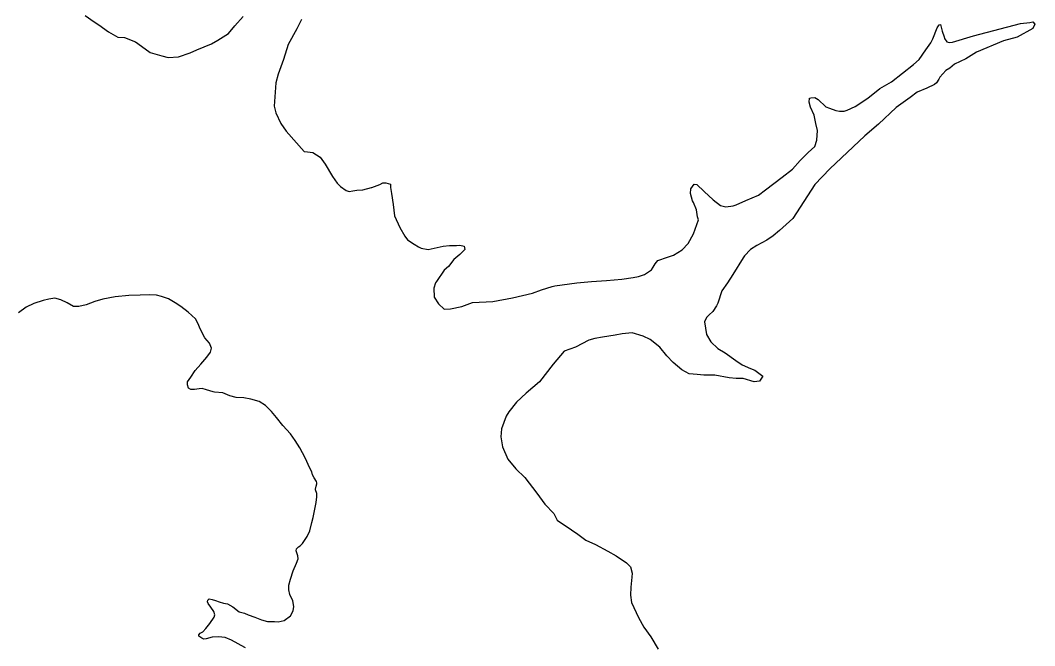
# Model space of a CAD drawing. Extents: x -83719 to 153526, y -11835 to 11446.
# Drawn here: x 8322.2 to 8429.3, y 302.1 to 368.2 of the extents above; entities that cross this region are included whole.
import ezdxf

# ---------------------------------------------------------------- set-up
doc = ezdxf.new("R2010")
doc.units = 0
doc.layers.add('Level 2', color=7, linetype='Continuous')
doc.layers.add('Level 9', color=7, linetype='Continuous')

msp = doc.modelspace()

# ---------------------------------------------------------------- linework, layer by layer
at = {"layer": 'Level 2'}
for points in [[(8342.62, 328.95), (8341.89, 329.16), (8341.45, 329.3), (8341.13, 329.28), (8340.62, 329.18), (8340.23, 329.18), (8340, 329.34), (8339.91, 329.67), (8339.91, 330.01), (8340.25, 330.5), (8340.71, 331.21), (8341.31, 331.86), (8341.93, 332.59), (8342.32, 333.15), (8342.44, 333.56), (8342.21, 334.09), (8341.73, 334.64), (8341.26, 335.54), (8340.99, 336.21), (8340.74, 336.67), (8339.98, 337.36), (8339.19, 337.96), (8338.59, 338.33), (8337.9, 338.77), (8337.14, 339.02), (8336.61, 339.16), (8335.92, 339.2), (8334.91, 339.16), (8333.7, 339.13), (8332.27, 338.97), (8330.96, 338.72), (8330.13, 338.47), (8329.21, 338.14), (8328.43, 337.94), (8327.85, 337.96), (8327.18, 338.35), (8326.54, 338.65), (8325.9, 338.83), (8325.25, 338.74), (8324.65, 338.58), (8323.66, 338.26), (8322.86, 337.87), (8322.05, 337.29)], [(8342.62, 328.95), (8341.89, 329.16), (8341.45, 329.3), (8341.13, 329.28), (8340.62, 329.18), (8340.23, 329.18), (8340, 329.34), (8339.91, 329.67), (8339.91, 330.01), (8340.25, 330.5), (8340.71, 331.21), (8341.31, 331.86), (8341.93, 332.59), (8342.32, 333.15), (8342.44, 333.56), (8342.21, 334.09), (8341.73, 334.64), (8341.26, 335.54), (8340.99, 336.21), (8340.74, 336.67), (8339.98, 337.36), (8339.19, 337.96), (8338.59, 338.33), (8337.9, 338.77), (8337.14, 339.02), (8336.61, 339.16), (8335.92, 339.2), (8334.91, 339.16), (8333.7, 339.13), (8332.27, 338.97), (8330.96, 338.72), (8330.13, 338.47), (8329.21, 338.14), (8328.43, 337.94), (8327.85, 337.96), (8327.18, 338.35), (8326.54, 338.65), (8325.9, 338.83), (8325.25, 338.74), (8324.65, 338.58), (8323.66, 338.26), (8322.86, 337.87), (8322.05, 337.29)], [(8345.25, 302.34), (8344.53, 302.73), (8343.87, 303.03), (8343.18, 303.1), (8342.51, 303.06), (8341.86, 302.89), (8341.63, 302.85), (8341.4, 302.94), (8341.08, 303.17), (8341.08, 303.31), (8341.24, 303.47), (8341.52, 303.63), (8341.84, 303.98), (8342.25, 304.51), (8342.72, 305.15), (8342.78, 305.4), (8342.69, 305.77), (8342.37, 306.21), (8342.09, 306.6), (8342.02, 306.79), (8342.05, 306.95), (8342.19, 307.09), (8342.49, 307.02), (8342.85, 306.93), (8343.24, 306.79), (8343.68, 306.65), (8344.12, 306.58), (8344.67, 306.26), (8345.36, 305.73), (8345.92, 305.57), (8346.31, 305.4), (8347, 305.15), (8347.71, 304.88), (8348.33, 304.69), (8349.09, 304.69), (8349.48, 304.67), (8350.08, 304.81), (8350.75, 305.29), (8351.05, 305.84), (8351.12, 306.28), (8351, 306.9), (8350.68, 307.55), (8350.59, 308.05), (8350.59, 308.54), (8350.77, 309.16), (8351.05, 310.06), (8351.4, 310.86), (8351.58, 311.32), (8351.53, 311.62), (8351.37, 312.15), (8351.4, 312.38), (8351.6, 312.57), (8351.79, 312.68), (8352.02, 312.94), (8352.52, 313.66), (8352.8, 314.26), (8353.03, 315.16), (8353.15, 315.69), (8353.31, 316.4), (8353.47, 317.28), (8353.54, 317.86), (8353.53, 318.21), (8353.39, 318.59), (8353.39, 318.68), (8353.46, 318.98), (8353.56, 319.24), (8353.56, 319.35), (8353.51, 319.49), (8353.28, 319.86), (8353.1, 320.2), (8353.01, 320.5), (8352.82, 320.9), (8352.32, 321.97), (8351.74, 323.03), (8351.26, 323.81), (8350.77, 324.52), (8349.97, 325.38), (8349.3, 326.23), (8348.77, 326.87), (8348.13, 327.49), (8347.46, 327.91), (8346.58, 328.19), (8345.85, 328.3), (8345.04, 328.35), (8344.37, 328.51), (8343.64, 328.83), (8342.74, 328.92), (8342.62, 328.95)], [(8345.25, 302.34), (8344.53, 302.73), (8343.87, 303.03), (8343.18, 303.1), (8342.51, 303.06), (8341.86, 302.89), (8341.63, 302.85), (8341.4, 302.94), (8341.08, 303.17), (8341.08, 303.31), (8341.24, 303.47), (8341.52, 303.63), (8341.84, 303.98), (8342.25, 304.51), (8342.72, 305.15), (8342.78, 305.4), (8342.69, 305.77), (8342.37, 306.21), (8342.09, 306.6), (8342.02, 306.79), (8342.05, 306.95), (8342.19, 307.09), (8342.49, 307.02), (8342.85, 306.93), (8343.24, 306.79), (8343.68, 306.65), (8344.12, 306.58), (8344.67, 306.26), (8345.36, 305.73), (8345.92, 305.57), (8346.31, 305.4), (8347, 305.15), (8347.71, 304.88), (8348.33, 304.69), (8349.09, 304.69), (8349.48, 304.67), (8350.08, 304.81), (8350.75, 305.29), (8351.05, 305.84), (8351.12, 306.28), (8351, 306.9), (8350.68, 307.55), (8350.59, 308.05), (8350.59, 308.54), (8350.77, 309.16), (8351.05, 310.06), (8351.4, 310.86), (8351.58, 311.32), (8351.53, 311.62), (8351.37, 312.15), (8351.4, 312.38), (8351.6, 312.57), (8351.79, 312.68), (8352.02, 312.94), (8352.52, 313.66), (8352.8, 314.26), (8353.03, 315.16), (8353.15, 315.69), (8353.31, 316.4), (8353.47, 317.28), (8353.54, 317.86), (8353.53, 318.21), (8353.39, 318.59), (8353.39, 318.68), (8353.46, 318.98), (8353.56, 319.24), (8353.56, 319.35), (8353.51, 319.49), (8353.28, 319.86), (8353.1, 320.2), (8353.01, 320.5), (8352.82, 320.9), (8352.32, 321.97), (8351.74, 323.03), (8351.26, 323.81), (8350.77, 324.52), (8349.97, 325.38), (8349.3, 326.23), (8348.77, 326.87), (8348.13, 327.49), (8347.46, 327.91), (8346.58, 328.19), (8345.85, 328.3), (8345.04, 328.35), (8344.37, 328.51), (8343.64, 328.83), (8342.74, 328.92), (8342.62, 328.95)], [(8346.03, 301.93), (8345.55, 302.16), (8345.25, 302.34)], [(8346.03, 301.93), (8345.55, 302.16), (8345.25, 302.34)]]:
    msp.add_lwpolyline(points, dxfattribs=at)
at = {"layer": 'Level 9'}
for points in [[(8329.09, 368.68), (8330.03, 367.99), (8330.53, 367.69), (8331.54, 366.96), (8332.54, 366.4), (8333.24, 366.34), (8334.41, 365.88), (8335.42, 365.16), (8335.96, 364.76), (8337.2, 364.4), (8337.86, 364.24), (8338.96, 364.31), (8340.16, 364.72), (8340.89, 365.06), (8342.42, 365.68), (8343.09, 366.08), (8344.22, 366.79), (8344.88, 367.57), (8345.77, 368.58)], [(8351.91, 368.25), (8351.45, 367.25), (8350.53, 365.6), (8350.01, 364.03), (8349.45, 362.49), (8349.23, 361.55), (8349.05, 359.11), (8349.22, 358.41), (8349.76, 357.28), (8350.3, 356.48), (8352.22, 354.32), (8352.55, 354.29), (8353.12, 354.2), (8353.89, 353.73), (8354.43, 352.97), (8355.21, 351.67), (8355.68, 350.97), (8356.05, 350.64), (8356.65, 350.21), (8356.96, 350.11), (8357.36, 350.18), (8357.76, 350.22), (8358.39, 350.26), (8359.32, 350.53), (8359.35, 350.53), (8360.19, 350.84), (8360.52, 351.01), (8360.82, 351.01), (8361.32, 350.88), (8361.32, 350.51), (8361.43, 349.88), (8361.6, 348.71), (8361.75, 347.54), (8362.32, 346.28), (8362.83, 345.38), (8363.13, 345.01), (8363.8, 344.55), (8364.27, 344.25), (8364.54, 344.12), (8365.28, 343.99)], [(8365.28, 343.99), (8366.88, 344.34), (8367.54, 344.38), (8367.64, 344.38), (8368.28, 344.39), (8368.64, 344.42), (8369.08, 344.32), (8369.18, 343.96), (8368.62, 343.45), (8367.99, 342.91), (8367.43, 342.17), (8366.99, 341.8), (8366.17, 340.59), (8366.07, 340.46), (8365.88, 339.89), (8365.92, 338.95), (8366.39, 338.22), (8366.99, 337.69), (8367.66, 337.7), (8368.86, 337.97), (8369.99, 338.38), (8372.12, 338.5), (8374.19, 338.88), (8376.32, 339.37), (8377.25, 339.71), (8378.38, 340.05), (8378.65, 340.12), (8380.98, 340.47), (8382.55, 340.58), (8384.12, 340.7), (8385.75, 340.84), (8386.92, 341.02), (8387.48, 341.12), (8388.12, 341.33), (8388.85, 341.83), (8389.04, 342.1), (8389.24, 342.47), (8389.54, 342.81), (8390.57, 343.15), (8391.17, 343.39), (8392.1, 343.93), (8392.73, 344.6), (8393.29, 345.61), (8393.81, 347.09), (8393.71, 347.42), (8393.63, 348.15), (8393.29, 348.92), (8393.19, 349.12), (8392.99, 349.89), (8393.02, 350.39), (8393.38, 350.86), (8393.65, 350.83), (8394.42, 350.1), (8395.36, 349.2), (8396.13, 348.61), (8396.7, 348.48), (8397.47, 348.58), (8397.8, 348.69), (8398.83, 349.13), (8400.16, 349.71), (8400.89, 350.28), (8402.65, 351.6), (8403.74, 352.44), (8404.54, 353.35), (8405.4, 354.22), (8406.09, 354.83), (8406.32, 355.53), (8406.38, 356.54), (8406.21, 357.27), (8406.03, 358.17), (8405.66, 359.01), (8405.52, 359.54), (8405.55, 359.94), (8405.68, 359.97), (8406.12, 360.01), (8406.45, 359.81), (8407.26, 359.05), (8407.66, 358.89), (8408.33, 358.66), (8408.7, 358.59), (8409.2, 358.56), (8409.53, 358.67), (8410.36, 359.07), (8411.69, 359.95), (8412.95, 360.97), (8414.18, 361.68), (8415.37, 362.59), (8416.5, 363.5), (8417.1, 364.04), (8417.82, 365.05), (8418.35, 365.79), (8418.55, 366.22), (8419, 367.36), (8419.24, 367.7), (8419.37, 367.73), (8419.54, 367.03), (8419.75, 366.43), (8419.78, 366.23), (8420.05, 365.9), (8420.28, 365.83), (8420.65, 365.87)], [(8420.65, 365.87), (8422.85, 366.52), (8427.81, 367.83), (8428.81, 367.94), (8429.11, 368.01), (8429.31, 367.77), (8429.11, 367.3), (8427.45, 366.39), (8426.02, 366.01), (8423.16, 364.82), (8422.03, 364.11), (8420.84, 363.53), (8420.34, 363.13), (8419.94, 362.86), (8419.61, 362.52), (8419.31, 362.15), (8419.18, 361.95), (8418.95, 361.58), (8418.72, 361.38), (8417.92, 361), (8416.92, 360.59), (8416.16, 360.02), (8414.67, 358.97), (8412.81, 357.22), (8411.39, 355.97), (8407.68, 352.5), (8406.09, 350.82), (8403.78, 347.23), (8402.39, 345.98), (8401.69, 345.41), (8401.03, 344.97), (8399.97, 344.39), (8399.3, 343.99), (8398.68, 343.31), (8398.54, 343.08), (8397.46, 341.33), (8396.9, 340.46), (8396.3, 339.62), (8395.88, 338.31), (8395.71, 338.01), (8395.35, 337.44), (8394.95, 337.07), (8394.66, 336.8), (8394.46, 336.33), (8394.56, 335.66), (8394.67, 334.99), (8395.14, 334.23), (8395.85, 333.53), (8396.65, 333.07), (8397.76, 332.24), (8398.43, 331.81), (8399.3, 331.42), (8399.77, 331.22), (8400.61, 330.59), (8400.28, 330.06), (8399.71, 330.02), (8398.54, 330.35), (8397.81, 330.34), (8397.07, 330.43), (8395.54, 330.72), (8395, 330.72), (8394.4, 330.71), (8393.7, 330.78), (8392.83, 330.84), (8392.06, 331.27), (8391.16, 332.06), (8390.48, 332.76), (8389.74, 333.65), (8388.74, 334.48), (8387.97, 334.84), (8386.83, 335.17), (8385.76, 335.06), (8385.03, 334.92), (8383.7, 334.71), (8382.9, 334.57), (8382.26, 334.4), (8380.84, 333.65), (8379.64, 333.24), (8378.48, 331.86), (8377.03, 330.01), (8375.64, 328.8), (8374.61, 327.86), (8373.82, 326.85), (8373.52, 326.38), (8373.03, 325.04), (8372.97, 324.2), (8373.15, 323.13), (8373.69, 321.84), (8374.56, 320.81), (8375.51, 319.91), (8376.75, 318.25), (8377.6, 317.09), (8378.54, 316.12), (8378.91, 315.39), (8380.42, 314.37), (8381.09, 313.94), (8381.93, 313.28), (8382.97, 312.82), (8384.27, 312.12), (8385.14, 311.63), (8386.22, 310.9)], [(8342.62, 328.95), (8341.89, 329.16), (8341.45, 329.3), (8341.13, 329.28), (8340.62, 329.18), (8340.23, 329.18), (8340, 329.34), (8339.91, 329.67), (8339.91, 330.01), (8340.25, 330.5), (8340.71, 331.21), (8341.31, 331.86), (8341.93, 332.59), (8342.32, 333.15), (8342.44, 333.56), (8342.21, 334.09), (8341.73, 334.64), (8341.26, 335.54), (8340.99, 336.21), (8340.74, 336.67), (8339.98, 337.36), (8339.19, 337.96), (8338.59, 338.33), (8337.9, 338.77), (8337.14, 339.02), (8336.61, 339.16), (8335.92, 339.2), (8334.91, 339.16), (8333.7, 339.13), (8332.27, 338.97), (8330.96, 338.72), (8330.13, 338.47), (8329.21, 338.14), (8328.43, 337.94), (8327.85, 337.96), (8327.18, 338.35), (8326.54, 338.65), (8325.9, 338.83), (8325.25, 338.74), (8324.65, 338.58), (8323.66, 338.26), (8322.86, 337.87), (8322.05, 337.29)], [(8342.62, 328.95), (8341.89, 329.16), (8341.45, 329.3), (8341.13, 329.28), (8340.62, 329.18), (8340.23, 329.18), (8340, 329.34), (8339.91, 329.67), (8339.91, 330.01), (8340.25, 330.5), (8340.71, 331.21), (8341.31, 331.86), (8341.93, 332.59), (8342.32, 333.15), (8342.44, 333.56), (8342.21, 334.09), (8341.73, 334.64), (8341.26, 335.54), (8340.99, 336.21), (8340.74, 336.67), (8339.98, 337.36), (8339.19, 337.96), (8338.59, 338.33), (8337.9, 338.77), (8337.14, 339.02), (8336.61, 339.16), (8335.92, 339.2), (8334.91, 339.16), (8333.7, 339.13), (8332.27, 338.97), (8330.96, 338.72), (8330.13, 338.47), (8329.21, 338.14), (8328.43, 337.94), (8327.85, 337.96), (8327.18, 338.35), (8326.54, 338.65), (8325.9, 338.83), (8325.25, 338.74), (8324.65, 338.58), (8323.66, 338.26), (8322.86, 337.87), (8322.05, 337.29)], [(8345.25, 302.34), (8344.53, 302.73), (8343.87, 303.03), (8343.18, 303.1), (8342.51, 303.06), (8341.86, 302.89), (8341.63, 302.85), (8341.4, 302.94), (8341.08, 303.17), (8341.08, 303.31), (8341.24, 303.47), (8341.52, 303.63), (8341.84, 303.98), (8342.25, 304.51), (8342.72, 305.15), (8342.78, 305.4), (8342.69, 305.77), (8342.37, 306.21), (8342.09, 306.6), (8342.02, 306.79), (8342.05, 306.95), (8342.19, 307.09), (8342.49, 307.02), (8342.85, 306.93), (8343.24, 306.79), (8343.68, 306.65), (8344.12, 306.58), (8344.67, 306.26), (8345.36, 305.73), (8345.92, 305.57), (8346.31, 305.4), (8347, 305.15), (8347.71, 304.88), (8348.33, 304.69), (8349.09, 304.69), (8349.48, 304.67), (8350.08, 304.81), (8350.75, 305.29), (8351.05, 305.84), (8351.12, 306.28), (8351, 306.9), (8350.68, 307.55), (8350.59, 308.05), (8350.59, 308.54), (8350.77, 309.16), (8351.05, 310.06), (8351.4, 310.86), (8351.58, 311.32), (8351.53, 311.62), (8351.37, 312.15), (8351.4, 312.38), (8351.6, 312.57), (8351.79, 312.68), (8352.02, 312.94), (8352.52, 313.66), (8352.8, 314.26), (8353.03, 315.16), (8353.15, 315.69), (8353.31, 316.4), (8353.47, 317.28), (8353.54, 317.86), (8353.53, 318.21), (8353.39, 318.59), (8353.39, 318.68), (8353.46, 318.98), (8353.56, 319.24), (8353.56, 319.35), (8353.51, 319.49), (8353.28, 319.86), (8353.1, 320.2), (8353.01, 320.5), (8352.82, 320.9), (8352.32, 321.97), (8351.74, 323.03), (8351.26, 323.81), (8350.77, 324.52), (8349.97, 325.38), (8349.3, 326.23), (8348.77, 326.87), (8348.13, 327.49), (8347.46, 327.91), (8346.58, 328.19), (8345.85, 328.3), (8345.04, 328.35), (8344.37, 328.51), (8343.64, 328.83), (8342.74, 328.92), (8342.62, 328.95)], [(8345.25, 302.34), (8344.53, 302.73), (8343.87, 303.03), (8343.18, 303.1), (8342.51, 303.06), (8341.86, 302.89), (8341.63, 302.85), (8341.4, 302.94), (8341.08, 303.17), (8341.08, 303.31), (8341.24, 303.47), (8341.52, 303.63), (8341.84, 303.98), (8342.25, 304.51), (8342.72, 305.15), (8342.78, 305.4), (8342.69, 305.77), (8342.37, 306.21), (8342.09, 306.6), (8342.02, 306.79), (8342.05, 306.95), (8342.19, 307.09), (8342.49, 307.02), (8342.85, 306.93), (8343.24, 306.79), (8343.68, 306.65), (8344.12, 306.58), (8344.67, 306.26), (8345.36, 305.73), (8345.92, 305.57), (8346.31, 305.4), (8347, 305.15), (8347.71, 304.88), (8348.33, 304.69), (8349.09, 304.69), (8349.48, 304.67), (8350.08, 304.81), (8350.75, 305.29), (8351.05, 305.84), (8351.12, 306.28), (8351, 306.9), (8350.68, 307.55), (8350.59, 308.05), (8350.59, 308.54), (8350.77, 309.16), (8351.05, 310.06), (8351.4, 310.86), (8351.58, 311.32), (8351.53, 311.62), (8351.37, 312.15), (8351.4, 312.38), (8351.6, 312.57), (8351.79, 312.68), (8352.02, 312.94), (8352.52, 313.66), (8352.8, 314.26), (8353.03, 315.16), (8353.15, 315.69), (8353.31, 316.4), (8353.47, 317.28), (8353.54, 317.86), (8353.53, 318.21), (8353.39, 318.59), (8353.39, 318.68), (8353.46, 318.98), (8353.56, 319.24), (8353.56, 319.35), (8353.51, 319.49), (8353.28, 319.86), (8353.1, 320.2), (8353.01, 320.5), (8352.82, 320.9), (8352.32, 321.97), (8351.74, 323.03), (8351.26, 323.81), (8350.77, 324.52), (8349.97, 325.38), (8349.3, 326.23), (8348.77, 326.87), (8348.13, 327.49), (8347.46, 327.91), (8346.58, 328.19), (8345.85, 328.3), (8345.04, 328.35), (8344.37, 328.51), (8343.64, 328.83), (8342.74, 328.92), (8342.62, 328.95)], [(8386.22, 310.9), (8386.65, 310.47), (8386.83, 309.8), (8386.8, 309.37), (8386.7, 308.33), (8386.64, 307.5), (8386.75, 306.7), (8387.5, 305.13), (8388.07, 304.1), (8388.81, 303.1), (8389.56, 301.77)], [(8346.03, 301.93), (8345.55, 302.16), (8345.25, 302.34)], [(8346.03, 301.93), (8345.55, 302.16), (8345.25, 302.34)]]:
    msp.add_lwpolyline(points, dxfattribs=at)

doc.saveas('drawing.dxf')
